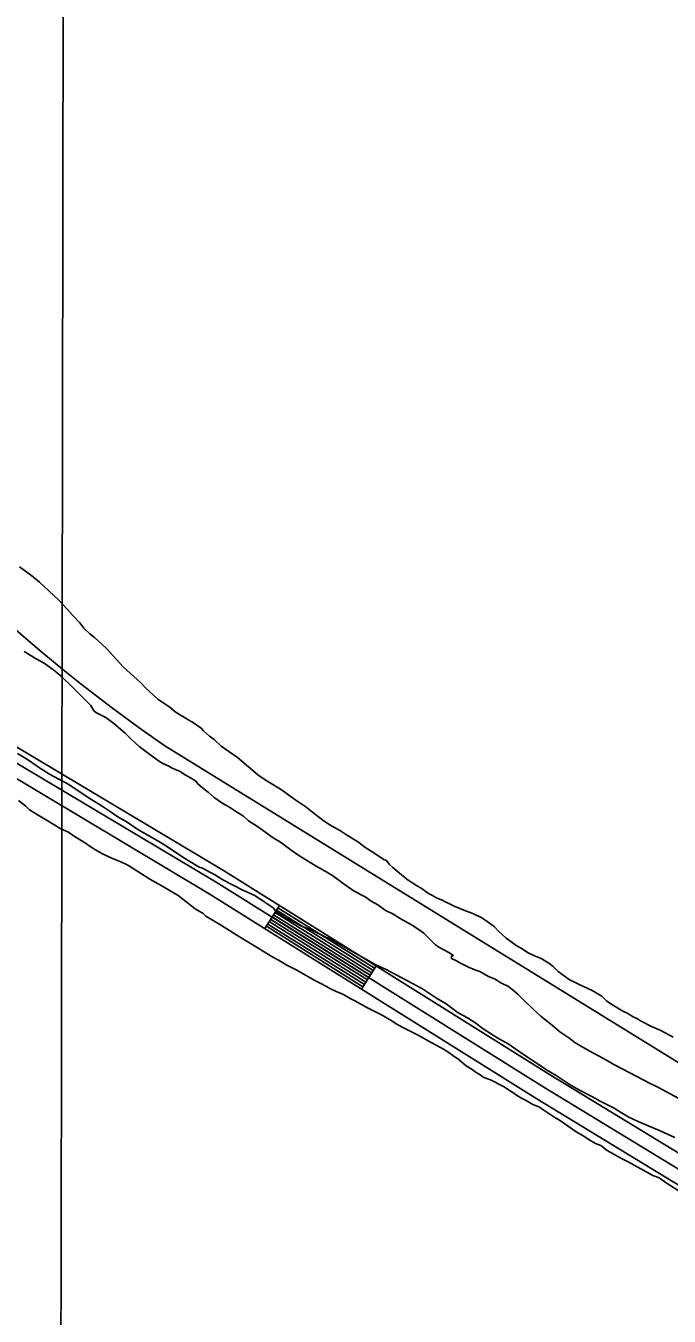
# Model space of a CAD drawing. Extents: x 3192986 to 3230865, y 867483 to 892886.
# Drawn here: x 3223289 to 3223995, y 873600 to 875015 of the extents above; entities that cross this region are included whole.
import ezdxf

# ---------------------------------------------------------------- set-up
doc = ezdxf.new("R2010")
doc.units = 0
for name, color, linetype in [('V-GRID-MAJR', 7, 'Continuous'), ('V-ROAD-CNTR', 7, 'Continuous'), ('V-SITE-VEGE', 7, 'Continuous')]:
    doc.layers.add(name, color=color, linetype=linetype)

msp = doc.modelspace()

# ---------------------------------------------------------------- linework, layer by layer
at = {"layer": 'V-GRID-MAJR'}
msp.add_spline([(3223326.2, 872871.5), (3223335.9, 878932.2), (3223345.6, 884994.8), (3223355.3, 891057.5), (3223355.3, 891059.4)], degree=3, dxfattribs=at)
at = {"layer": 'V-ROAD-CNTR'}
for p, q in [((3223567, 874050.4), (3223551.1, 874024.9)), ((3223673, 873984.1), (3223657.1, 873958.7))]:
    msp.add_line(p, q, dxfattribs=at)
for points in [[(3222425.9, 875262.9), (3223109.6, 874521.1), (3223139, 874488.1), (3223167.2, 874458.1), (3223195.7, 874429.1), (3223224.1, 874401.5), (3223253.8, 874374), (3223271.1, 874358.4), (3223286.2, 874345.3), (3223306.3, 874328.1), (3223329.4, 874309.1), (3223349.4, 874293.1), (3223383.9, 874266.7), (3223415.7, 874243.5), (3223441.4, 874225.5), (3224792.7, 873392.1), (3224866.4, 873340.3), (3224913.2, 873296)], [(3222130.9, 874729.2), (3222200.9, 874712.3), (3222460.2, 874632.4), (3222528.5, 874611.1), (3222580.1, 874595.1), (3222633.5, 874576.1), (3222695.9, 874549.2), (3222828.8, 874483.1), (3222985.8, 874394.5), (3223107.8, 874323.9), (3223186.2, 874276.4), (3223274.1, 874226.9), (3223505.6, 874088.8), (3223865.2, 873863.9), (3224208.1, 873655)], [(3222128.4, 874714.4), (3222197, 874697.8), (3222455.8, 874618.1), (3222524.1, 874596.8), (3222575.3, 874580.9), (3222628, 874562.1), (3222689.5, 874535.6), (3222821.8, 874469.9), (3222978.4, 874381.5), (3223100.2, 874311), (3223178.6, 874263.5), (3223266.5, 874213.9), (3223497.8, 874076), (3223857.3, 873851.1), (3224200.3, 873642.2)], [(3222126, 874699.6), (3222193, 874683.4), (3222451.4, 874603.7), (3222519.6, 874582.4), (3222570.6, 874566.6), (3222622.5, 874548.2), (3222683.2, 874522), (3222814.7, 874456.6), (3222970.9, 874368.5), (3223092.5, 874298.1), (3223171.1, 874250.5), (3223259, 874200.9), (3223489.9, 874063.2), (3223849.4, 873838.4), (3224192.5, 873629.4), (3224516.9, 873430.7), (3224769.6, 873272.1), (3224809.5, 873247), (3224837.9, 873229), (3224859.4, 873216.1), (3224868.8, 873213.4), (3224879.8, 873212.2), (3224891, 873211.3), (3224905.3, 873214.2)], [(3223563.9, 874045.3), (3223669.8, 873979)], [(3223565.4, 874047.8), (3223671.4, 873981.6)], [(3223554.3, 874030), (3223660.3, 873963.7)], [(3223555.9, 874032.6), (3223661.9, 873966.3)], [(3223557.5, 874035.1), (3223663.5, 873968.8)], [(3223559.1, 874037.7), (3223665.1, 873971.4)], [(3223560.7, 874040.2), (3223666.7, 873973.9)], [(3223562.3, 874042.7), (3223668.2, 873976.5)], [(3223552.7, 874027.5), (3223658.7, 873961.2)]]:
    msp.add_lwpolyline(points, dxfattribs=at)
at = {"layer": 'V-SITE-VEGE'}
for p, q in [((3223281.9, 874421.8), (3223295.4, 874411.9)), ((3223295.4, 874411.9), (3223303.7, 874405.1)), ((3223303.7, 874405.1), (3223324.7, 874385.5)), ((3223324.7, 874385.5), (3223334.7, 874374.8)), ((3223334.7, 874374.8), (3223339.9, 874368.6)), ((3223339.9, 874368.6), (3223347.9, 874360.2)), ((3223347.9, 874360.2), (3223352.3, 874354.4)), ((3223352.3, 874354.4), (3223359, 874348.3)), ((3223359, 874348.3), (3223364.2, 874344.4)), ((3223364.2, 874344.4), (3223371.7, 874337.2)), ((3223300.1, 874321), (3223287.1, 874329)), ((3223371.7, 874337.2), (3223378.1, 874331.4)), ((3223378.1, 874331.4), (3223384.8, 874324.1)), ((3223308.8, 874316.1), (3223300.1, 874321)), ((3223321.1, 874307.3), (3223308.8, 874316.1)), ((3223384.8, 874324.1), (3223395.6, 874312.2)), ((3223395.6, 874312.2), (3223403.5, 874304.6)), ((3223328.6, 874300.8), (3223321.1, 874307.3)), ((3223339.4, 874290.5), (3223328.6, 874300.8)), ((3223403.5, 874304.6), (3223414.7, 874295)), ((3223346.5, 874283.2), (3223339.4, 874290.5)), ((3223414.7, 874295), (3223420.6, 874288.8)), ((3223420.6, 874288.8), (3223429.4, 874280.8)), ((3223359.6, 874270.2), (3223346.5, 874283.2)), ((3223363.7, 874263.6), (3223359.6, 874270.2)), ((3223429.4, 874280.8), (3223433.7, 874276.6)), ((3223433.7, 874276.6), (3223447.2, 874267.5)), ((3223366.4, 874261.7), (3223363.7, 874263.6)), ((3223376.7, 874256.4), (3223366.4, 874261.7)), ((3223385.4, 874249.9), (3223376.7, 874256.4)), ((3223447.2, 874267.5), (3223453.9, 874262.1)), ((3223453.9, 874262.1), (3223459.1, 874258.7)), ((3223459.1, 874258.7), (3223466.6, 874254.5)), ((3223397.7, 874239.2), (3223385.4, 874249.9)), ((3223466.6, 874254.5), (3223472.9, 874250.7)), ((3223472.9, 874250.7), (3223481.2, 874244.7)), ((3223481.2, 874244.7), (3223483.6, 874242)), ((3223483.6, 874242), (3223490.3, 874236.2)), ((3223404.5, 874232.7), (3223397.7, 874239.2)), ((3223413.2, 874224.7), (3223404.5, 874232.7)), ((3223490.3, 874236.2), (3223495.5, 874232.4)), ((3223495.5, 874232.4), (3223503, 874225.1)), ((3223279.7, 874217.1), (3223290.5, 874210.4)), ((3223423.5, 874217), (3223413.2, 874224.7)), ((3223435.4, 874208.3), (3223423.5, 874217)), ((3223503, 874225.1), (3223521.2, 874212.6)), ((3223290.5, 874210.4), (3223305, 874200.6)), ((3223305, 874200.6), (3223314.6, 874194.4)), ((3223439.7, 874205.6), (3223435.4, 874208.3)), ((3223445.6, 874203), (3223439.7, 874205.6)), ((3223449.2, 874201.1), (3223445.6, 874203)), ((3223458.2, 874197.4), (3223449.2, 874201.1)), ((3223521.2, 874212.6), (3223537.9, 874198.4)), ((3223314.6, 874194.4), (3223336.1, 874183.2)), ((3223463, 874193.9), (3223458.2, 874197.4)), ((3223467.7, 874191.3), (3223463, 874193.9)), ((3223474.8, 874187.1), (3223467.7, 874191.3)), ((3223478, 874183.3), (3223474.8, 874187.1)), ((3223537.9, 874198.4), (3223543.4, 874193.5)), ((3223543.4, 874193.5), (3223552.5, 874187.4)), ((3223552.5, 874187.4), (3223558.1, 874184)), ((3223336.1, 874183.2), (3223350.6, 874173.3)), ((3223350.6, 874173.3), (3223360.2, 874167.1)), ((3223484.3, 874177.9), (3223478, 874183.3)), ((3223488.7, 874174.5), (3223484.3, 874177.9)), ((3223495.5, 874168.8), (3223488.7, 874174.5)), ((3223558.1, 874184), (3223566.3, 874179)), ((3223566.3, 874179), (3223571.5, 874175.6)), ((3223571.5, 874175.6), (3223577.4, 874171.4)), ((3223577.4, 874171.4), (3223584.1, 874166.5)), ((3223280.7, 874165.3), (3223288.8, 874159.2)), ((3223288.8, 874159.2), (3223293, 874155.2)), ((3223360.2, 874167.1), (3223372.6, 874159.4)), ((3223372.6, 874159.4), (3223379, 874154.8)), ((3223504.9, 874162.3), (3223495.5, 874168.8)), ((3223512.4, 874158.1), (3223504.9, 874162.3)), ((3223518, 874154.3), (3223512.4, 874158.1)), ((3223584.1, 874166.5), (3223596, 874158.5)), ((3223596, 874158.5), (3223603.5, 874152.8)), ((3223293, 874155.2), (3223302.4, 874149.5)), ((3223302.4, 874149.5), (3223310.4, 874144.8)), ((3223310.4, 874144.8), (3223327.1, 874134.4)), ((3223379, 874154.8), (3223390.8, 874147)), ((3223390.8, 874147), (3223398.9, 874142.4)), ((3223398.9, 874142.4), (3223411.7, 874133.6)), ((3223527.5, 874148.3), (3223518, 874154.3)), ((3223533, 874143.3), (3223527.5, 874148.3)), ((3223542.9, 874136.8), (3223533, 874143.3)), ((3223603.5, 874152.8), (3223614.6, 874144)), ((3223614.6, 874144), (3223621.7, 874139)), ((3223327.1, 874134.4), (3223335.5, 874130.8)), ((3223335.5, 874130.8), (3223341.1, 874126.8)), ((3223411.7, 874133.6), (3223435.3, 874120.3)), ((3223549.6, 874132.3), (3223542.9, 874136.8)), ((3223560.3, 874124.6), (3223549.6, 874132.3)), ((3223621.7, 874139), (3223634, 874132.2)), ((3223634, 874132.2), (3223641.9, 874126.9)), ((3223341.1, 874126.8), (3223354.3, 874118.7)), ((3223354.3, 874118.7), (3223359.5, 874115)), ((3223359.5, 874115), (3223365.1, 874111.3)), ((3223435.3, 874120.3), (3223444.4, 874114.6)), ((3223444.4, 874114.6), (3223458.9, 874104.8)), ((3223568.2, 874119.7), (3223560.3, 874124.6)), ((3223580.1, 874110.9), (3223568.2, 874119.7)), ((3223641.9, 874126.9), (3223653.7, 874119.7)), ((3223653.7, 874119.7), (3223659.7, 874115.1)), ((3223659.7, 874115.1), (3223671.9, 874107.5)), ((3223365.1, 874111.3), (3223369, 874109.3)), ((3223369, 874109.3), (3223373.1, 874107)), ((3223373.1, 874107), (3223383.9, 874102)), ((3223383.9, 874102), (3223385.7, 874101)), ((3223385.7, 874101), (3223392.9, 874098.1)), ((3223458.9, 874104.8), (3223467, 874099.6)), ((3223467, 874099.6), (3223478.8, 874092.4)), ((3223588.4, 874105.2), (3223580.1, 874110.9)), ((3223607.3, 874093.5), (3223588.4, 874105.2)), ((3223671.9, 874107.5), (3223681.8, 874100.3)), ((3223681.8, 874100.3), (3223684.6, 874099.6)), ((3223684.6, 874099.6), (3223687.4, 874095.7)), ((3223392.9, 874098.1), (3223400.6, 874094.4)), ((3223400.6, 874094.4), (3223410.7, 874088.4)), ((3223410.7, 874088.4), (3223425, 874079.3)), ((3223478.8, 874092.4), (3223482.5, 874091.4)), ((3223482.5, 874091.4), (3223497, 874083.7)), ((3223614.8, 874089.3), (3223607.3, 874093.5)), ((3223625.1, 874083.2), (3223614.8, 874089.3)), ((3223687.4, 874095.7), (3223691.3, 874091.9)), ((3223691.3, 874091.9), (3223700.9, 874083.8)), ((3223425, 874079.3), (3223430.6, 874076)), ((3223430.6, 874076), (3223440, 874070.6)), ((3223497, 874083.7), (3223505, 874078.6)), ((3223505, 874078.6), (3223527, 874067.3)), ((3223638.2, 874073.7), (3223625.1, 874083.2)), ((3223649.2, 874066.1), (3223638.2, 874073.7)), ((3223700.9, 874083.8), (3223708.4, 874078.1)), ((3223708.4, 874078.1), (3223717.5, 874072.4)), ((3223717.5, 874072.4), (3223723.8, 874068.6)), ((3223440, 874070.6), (3223456, 874061.3)), ((3223456, 874061.3), (3223474.5, 874046.8)), ((3223527, 874067.3), (3223539.3, 874061.7)), ((3223539.3, 874061.7), (3223546.8, 874057)), ((3223546.8, 874057), (3223560.2, 874047.7)), ((3223661.1, 874059.7), (3223649.2, 874066.1)), ((3223667.8, 874055.1), (3223661.1, 874059.7)), ((3223723.8, 874068.6), (3223730.5, 874063.3)), ((3223730.5, 874063.3), (3223734.1, 874061.8)), ((3223734.1, 874061.8), (3223739.2, 874058.8)), ((3223739.2, 874058.8), (3223742.7, 874057.3)), ((3223742.7, 874057.3), (3223745.9, 874056.2)), ((3223474.5, 874046.8), (3223483.3, 874041.4)), ((3223560.2, 874047.7), (3223564, 874043)), ((3223564, 874043), (3223566.7, 874041)), ((3223674.9, 874051), (3223667.8, 874055.1)), ((3223684, 874044.5), (3223674.9, 874051)), ((3223690.7, 874041.5), (3223684, 874044.5)), ((3223745.9, 874056.2), (3223748.3, 874054.6)), ((3223748.3, 874054.6), (3223752.2, 874052.8)), ((3223752.2, 874052.8), (3223758.9, 874049.4)), ((3223758.9, 874049.4), (3223771.1, 874044.5)), ((3223771.1, 874044.5), (3223779.3, 874041.5)), ((3223483.3, 874041.4), (3223486.4, 874038.7)), ((3223486.4, 874038.7), (3223496.2, 874032.7)), ((3223496.2, 874032.7), (3223502.4, 874029)), ((3223502.4, 874029), (3223520.2, 874017.6)), ((3223566.7, 874041), (3223574.2, 874036.3)), ((3223574.2, 874036.3), (3223580.1, 874033.8)), ((3223580.1, 874033.8), (3223591.4, 874027.6)), ((3223699.4, 874036.2), (3223690.7, 874041.5)), ((3223712, 874029), (3223699.4, 874036.2)), ((3223720.3, 874023.7), (3223712, 874029)), ((3223779.3, 874041.5), (3223789.2, 874036.6)), ((3223789.2, 874036.6), (3223795.1, 874032.8)), ((3223795.1, 874032.8), (3223802.6, 874027.1)), ((3223520.2, 874017.6), (3223539.1, 874006.6)), ((3223591.4, 874027.6), (3223602, 874023.6)), ((3223602, 874023.6), (3223616.5, 874016.4)), ((3223616.5, 874016.4), (3223626.1, 874011.8)), ((3223725.5, 874019.9), (3223720.3, 874023.7)), ((3223729.8, 874015.6), (3223725.5, 874019.9)), ((3223733, 874012.2), (3223729.8, 874015.6)), ((3223802.6, 874027.1), (3223807.4, 874022.1)), ((3223807.4, 874022.1), (3223815.8, 874014.5)), ((3223539.1, 874006.6), (3223550.2, 873999.6)), ((3223626.1, 874011.8), (3223634.7, 874006.7)), ((3223634.7, 874006.7), (3223672.8, 873985.1)), ((3223737.8, 874007.6), (3223733, 874012.2)), ((3223742.1, 874004.5), (3223737.8, 874007.6)), ((3223752.8, 873998.9), (3223742.1, 874004.5)), ((3223815.8, 874014.5), (3223820.9, 874010.7)), ((3223820.9, 874010.7), (3223826.8, 874006.5)), ((3223826.8, 874006.5), (3223831.6, 874003.8)), ((3223831.6, 874003.8), (3223839.9, 873998.5)), ((3223550.2, 873999.6), (3223557.9, 873994.9)), ((3223557.9, 873994.9), (3223568.7, 873988.9)), ((3223568.7, 873988.9), (3223575, 873984.9)), ((3223757.9, 873995.5), (3223752.8, 873998.9)), ((3223756, 873994.6), (3223757.9, 873995.5)), ((3223756, 873992.3), (3223756, 873994.6)), ((3223761.2, 873989.7), (3223756, 873992.3)), ((3223765.1, 873987.4), (3223761.2, 873989.7)), ((3223774.6, 873982.5), (3223765.1, 873987.4)), ((3223839.9, 873998.5), (3223847, 873995.1)), ((3223847, 873995.1), (3223854.1, 873992.1)), ((3223854.1, 873992.1), (3223862.7, 873987.2)), ((3223862.7, 873987.2), (3223867.5, 873983.4)), ((3223575, 873984.9), (3223585.4, 873979.9)), ((3223585.4, 873979.9), (3223606.6, 873967.5)), ((3223672.8, 873985.1), (3223684, 873980)), ((3223684, 873980), (3223695.2, 873974.4)), ((3223695.2, 873974.4), (3223712.9, 873964.6)), ((3223781.6, 873979.9), (3223774.6, 873982.5)), ((3223787.1, 873978), (3223781.6, 873979.9)), ((3223796.6, 873972.3), (3223787.1, 873978)), ((3223802.9, 873969.7), (3223796.6, 873972.3)), ((3223867.5, 873983.4), (3223872.7, 873978)), ((3223872.7, 873978), (3223884.9, 873969.3)), ((3223606.6, 873967.5), (3223611.9, 873965.2)), ((3223611.9, 873965.2), (3223618.8, 873961.5)), ((3223618.8, 873961.5), (3223623.7, 873958.5)), ((3223623.7, 873958.5), (3223631.7, 873954.9)), ((3223712.9, 873964.6), (3223724.1, 873959)), ((3223724.1, 873959), (3223739.2, 873948.6)), ((3223810, 873965.6), (3223802.9, 873969.7)), ((3223818.3, 873961.4), (3223810, 873965.6)), ((3223822.2, 873958.7), (3223818.3, 873961.4)), ((3223829, 873952.6), (3223822.2, 873958.7)), ((3223884.9, 873969.3), (3223895.2, 873964)), ((3223895.2, 873964), (3223910.1, 873957.2)), ((3223631.7, 873954.9), (3223636.6, 873952.9)), ((3223636.6, 873952.9), (3223644.6, 873948.2)), ((3223644.6, 873948.2), (3223649.8, 873945.9)), ((3223649.8, 873945.9), (3223663.7, 873938.2)), ((3223739.2, 873948.6), (3223749.9, 873942.5)), ((3223834.6, 873947.3), (3223829, 873952.6)), ((3223845.3, 873936.5), (3223834.6, 873947.3)), ((3223910.1, 873957.2), (3223920.8, 873950.8)), ((3223920.8, 873950.8), (3223926.4, 873945.4)), ((3223926.4, 873945.4), (3223933.5, 873940.5)), ((3223663.7, 873938.2), (3223673.1, 873933.2)), ((3223673.1, 873933.2), (3223679.7, 873929.9)), ((3223679.7, 873929.9), (3223689.8, 873924.2)), ((3223749.9, 873942.5), (3223763.3, 873932.6)), ((3223763.3, 873932.6), (3223773.5, 873927)), ((3223854, 873928.9), (3223845.3, 873936.5)), ((3223933.5, 873940.5), (3223943.8, 873934.4)), ((3223943.8, 873934.4), (3223949.3, 873931.8)), ((3223949.3, 873931.8), (3223955.2, 873928)), ((3223689.8, 873924.2), (3223695.7, 873920.2)), ((3223695.7, 873920.2), (3223702.4, 873916.5)), ((3223702.4, 873916.5), (3223709, 873913.2)), ((3223773.5, 873927), (3223782.6, 873921.3)), ((3223782.6, 873921.3), (3223790.7, 873915.1)), ((3223867.1, 873918.2), (3223854, 873928.9)), ((3223874.7, 873911.7), (3223867.1, 873918.2)), ((3223955.2, 873928), (3223959.1, 873926.5)), ((3223959.1, 873926.5), (3223963.9, 873923.4)), ((3223963.9, 873923.4), (3223975.3, 873917.4)), ((3223975.3, 873917.4), (3223985.5, 873913.3)), ((3223709, 873913.2), (3223718.7, 873908.5)), ((3223718.7, 873908.5), (3223725, 873904.9)), ((3223725, 873904.9), (3223733.7, 873900.2)), ((3223790.7, 873915.1), (3223806.8, 873904.8)), ((3223806.8, 873904.8), (3223818.1, 873898.6)), ((3223884.5, 873905.2), (3223874.7, 873911.7)), ((3223891.3, 873899.9), (3223884.5, 873905.2)), ((3223985.5, 873913.3), (3223999, 873905.7)), ((3223733.7, 873900.2), (3223738.9, 873897.2)), ((3223738.9, 873897.2), (3223746.9, 873892.8)), ((3223746.9, 873892.8), (3223751.8, 873889.8)), ((3223751.8, 873889.8), (3223758.8, 873884.8)), ((3223818.1, 873898.6), (3223834.7, 873886.7)), ((3223903.5, 873892.7), (3223891.3, 873899.9)), ((3223926, 873880.6), (3223903.5, 873892.7)), ((3223758.8, 873884.8), (3223762.6, 873882.4)), ((3223762.6, 873882.4), (3223772.1, 873874.3)), ((3223772.1, 873874.3), (3223778.4, 873870.3)), ((3223834.7, 873886.7), (3223845.5, 873880)), ((3223845.5, 873880), (3223860, 873870.2)), ((3223933.9, 873876), (3223926, 873880.6)), ((3223959.9, 873862.4), (3223933.9, 873876)), ((3223778.4, 873870.3), (3223782.9, 873867)), ((3223782.9, 873867), (3223787.4, 873864.6)), ((3223787.4, 873864.6), (3223791.3, 873861.6)), ((3223791.3, 873861.6), (3223798.6, 873859)), ((3223798.6, 873859), (3223813.5, 873851.3)), ((3223860, 873870.2), (3223870.7, 873864)), ((3223870.7, 873864), (3223886.2, 873853.7)), ((3223972.9, 873855.3), (3223959.9, 873862.4)), ((3223813.5, 873851.3), (3223818.4, 873848)), ((3223818.4, 873848), (3223824.3, 873844.6)), ((3223886.2, 873853.7), (3223895.4, 873848.1)), ((3223895.4, 873848.1), (3223909.8, 873840.9)), ((3223982.4, 873851.1), (3223972.9, 873855.3)), ((3224005.3, 873838.7), (3223982.4, 873851.1)), ((3223824.3, 873844.6), (3223827.1, 873842.3)), ((3223827.1, 873842.3), (3223832.7, 873838.9)), ((3223832.7, 873838.9), (3223837.2, 873836.6)), ((3223837.2, 873836.6), (3223844.9, 873832.2)), ((3223844.9, 873832.2), (3223851.5, 873829.3)), ((3223909.8, 873840.9), (3223918.9, 873835.8)), ((3223918.9, 873835.8), (3223934.4, 873828.1)), ((3223851.5, 873829.3), (3223860.6, 873823.6)), ((3223860.6, 873823.6), (3223867.2, 873819.2)), ((3223867.2, 873819.2), (3223876.6, 873813.5)), ((3223934.4, 873828.1), (3223942.5, 873822.9)), ((3223942.5, 873822.9), (3223951.1, 873817.8)), ((3223951.1, 873817.8), (3223960.7, 873813.2)), ((3223876.6, 873813.5), (3223892.7, 873802.1)), ((3223960.7, 873813.2), (3223984.8, 873803)), ((3223984.8, 873803), (3224000.8, 873795.9)), ((3223892.7, 873802.1), (3223901, 873797.4)), ((3223901, 873797.4), (3223905.9, 873794)), ((3223905.9, 873794), (3223913.9, 873789.4)), ((3223913.9, 873789.4), (3223919.5, 873787.1)), ((3223919.5, 873787.1), (3223926.8, 873781.7)), ((3223926.8, 873781.7), (3223942.5, 873772.7)), ((3223942.5, 873772.7), (3223949.8, 873769)), ((3223949.8, 873769), (3223976.6, 873754.3)), ((3223976.6, 873754.3), (3223983.6, 873751.7)), ((3223983.6, 873751.7), (3223992.3, 873745.3)), ((3223992.3, 873745.3), (3224007.6, 873735.9))]:
    msp.add_line(p, q, dxfattribs=at)

doc.saveas('drawing.dxf')
